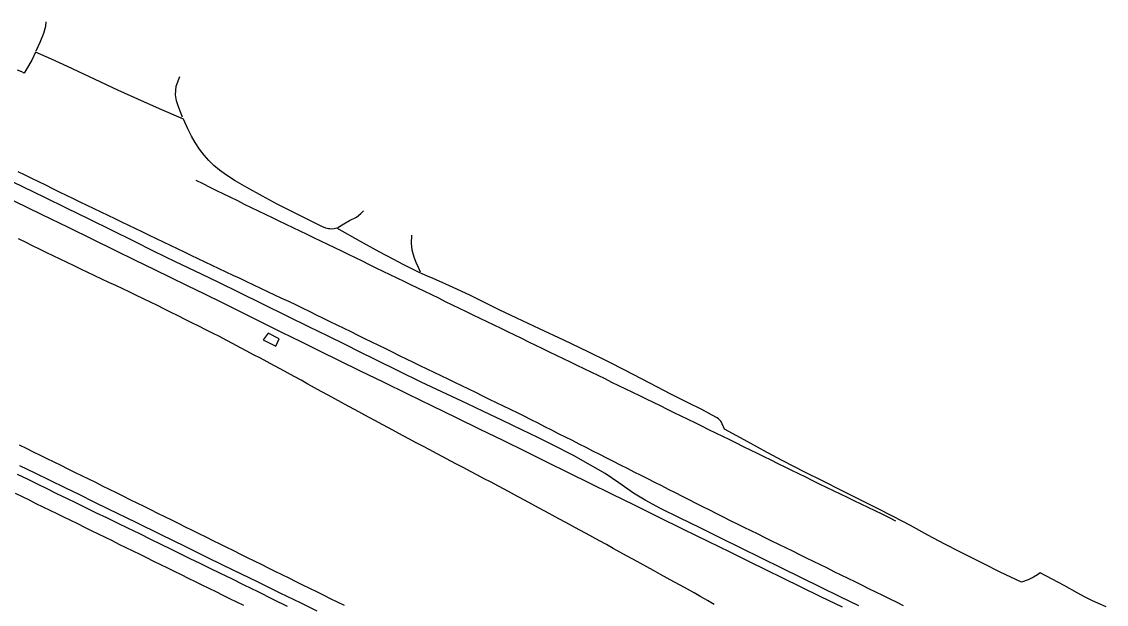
# Model space of a CAD drawing. Extents: x 1948091 to 1975253, y 787267 to 823306.
# Drawn here: x 1972865.2 to 1973216.9, y 794608.8 to 794797.8 of the extents above; entities that cross this region are included whole.
import ezdxf

# ---------------------------------------------------------------- set-up
doc = ezdxf.new("R2010")
doc.units = 0
doc.layers.add('RD_EX_Pavement_Markings', color=7, linetype='Continuous')
doc.layers.add('RD_EX_Road', color=7, linetype='Continuous')

msp = doc.modelspace()

# ---------------------------------------------------------------- linework, layer by layer
at = {"layer": 'RD_EX_Pavement_Markings'}
for points in [[(1972863.96, 794749.29), (1972866.19, 794748.19), (1972868.43, 794747.09), (1972870.67, 794745.98), (1972872.91, 794744.88), (1972875.15, 794743.78), (1972877.39, 794742.67), (1972879.63, 794741.57), (1972881.86, 794740.47), (1972884.1, 794739.36), (1972886.35, 794738.28), (1972888.6, 794737.19), (1972890.85, 794736.11), (1972893.1, 794735.03), (1972895.35, 794733.95), (1972897.59, 794732.87), (1972899.84, 794731.79), (1972902.09, 794730.71), (1972904.34, 794729.63), (1972906.59, 794728.54), (1972908.84, 794727.46), (1972911.09, 794726.38), (1972913.34, 794725.3), (1972915.59, 794724.22), (1972917.84, 794723.14), (1972920.09, 794722.06), (1972922.34, 794720.99), (1972924.6, 794719.92), (1972926.86, 794718.85), (1972929.12, 794717.79), (1972931.37, 794716.72), (1972933.63, 794715.66), (1972935.89, 794714.59), (1972938.15, 794713.52), (1972940.41, 794712.46), (1972942.66, 794711.39), (1972944.92, 794710.32), (1972947.18, 794709.26), (1972949.44, 794708.19), (1972951.7, 794707.13), (1972953.95, 794706.06), (1972956.2, 794704.97), (1972958.45, 794703.88), (1972960.69, 794702.78), (1972962.94, 794701.68), (1972965.18, 794700.58), (1972967.43, 794699.48), (1972969.67, 794698.39), (1972971.91, 794697.29), (1972974.16, 794696.19), (1972976.4, 794695.09), (1972978.64, 794693.99), (1972980.89, 794692.9), (1972983.13, 794691.8), (1972985.38, 794690.7), (1972987.62, 794689.6), (1972989.86, 794688.51), (1972992.11, 794687.41), (1972994.36, 794686.32), (1972996.61, 794685.23), (1972998.86, 794684.14), (1973001.1, 794683.05), (1973003.35, 794681.96), (1973005.6, 794680.87), (1973007.85, 794679.78), (1973010.1, 794678.69), (1973012.34, 794677.6), (1973014.59, 794676.51), (1973016.84, 794675.42), (1973019.09, 794674.33), (1973021.34, 794673.24), (1973023.59, 794672.15), (1973025.84, 794671.06), (1973028.07, 794669.95), (1973030.3, 794668.82), (1973032.53, 794667.69), (1973034.76, 794666.56), (1973036.99, 794665.42), (1973039.21, 794664.29), (1973041.44, 794663.16), (1973043.67, 794662.03), (1973045.9, 794660.9), (1973048.13, 794659.77), (1973050.36, 794658.64), (1973052.59, 794657.51), (1973054.81, 794656.37), (1973057.04, 794655.24), (1973059.27, 794654.11), (1973061.5, 794652.98), (1973063.73, 794651.85), (1973065.96, 794650.72), (1973068.19, 794649.59), (1973070.42, 794648.46), (1973072.65, 794647.33), (1973074.88, 794646.2), (1973077.11, 794645.08), (1973079.34, 794643.95), (1973081.57, 794642.82), (1973083.8, 794641.69), (1973086.03, 794640.56), (1973088.26, 794639.43), (1973090.49, 794638.3), (1973092.72, 794637.17), (1973094.95, 794636.04), (1973097.19, 794634.94), (1973099.43, 794633.84), (1973101.68, 794632.74), (1973103.92, 794631.64), (1973106.17, 794630.53), (1973108.41, 794629.43), (1973110.65, 794628.33), (1973112.9, 794627.23), (1973115.14, 794626.13), (1973117.39, 794625.03), (1973119.63, 794623.93), (1973121.88, 794622.83), (1973124.12, 794621.73), (1973126.36, 794620.62), (1973128.61, 794619.52), (1973130.85, 794618.42), (1973133.1, 794617.32), (1973135.34, 794616.22), (1973137.58, 794615.12), (1973139.83, 794614.01), (1973142.07, 794612.91), (1973144.31, 794611.8), (1973146.55, 794610.7), (1973148.8, 794609.59), (1973151.04, 794608.49)], [(1973148.71, 794635.85), (1973146.46, 794636.94), (1973144.21, 794638.03), (1973141.96, 794639.12), (1973139.71, 794640.21), (1973137.46, 794641.3), (1973135.21, 794642.39), (1973132.96, 794643.48), (1973130.72, 794644.57), (1973128.47, 794645.66), (1973126.22, 794646.75), (1973123.97, 794647.84), (1973121.72, 794648.94), (1973119.48, 794650.04), (1973117.23, 794651.15), (1973114.99, 794652.25), (1973112.74, 794653.35), (1973110.5, 794654.45), (1973108.26, 794655.56), (1973106.01, 794656.66), (1973103.77, 794657.76), (1973101.53, 794658.86), (1973099.28, 794659.97), (1973097.04, 794661.07), (1973094.8, 794662.17), (1973092.56, 794663.27), (1973090.31, 794664.38), (1973088.07, 794665.47), (1973085.82, 794666.57), (1973083.58, 794667.67), (1973081.33, 794668.77), (1973079.09, 794669.87), (1973076.84, 794670.97), (1973074.6, 794672.07), (1973072.35, 794673.17), (1973070.11, 794674.26), (1973067.86, 794675.36), (1973065.62, 794676.46), (1973063.37, 794677.56), (1973061.13, 794678.66), (1973058.88, 794679.75), (1973056.63, 794680.84), (1973054.38, 794681.93), (1973052.13, 794683.02), (1973049.89, 794684.11), (1973047.64, 794685.2), (1973045.39, 794686.29), (1973043.14, 794687.38), (1973040.89, 794688.47), (1973038.64, 794689.56), (1973036.39, 794690.65), (1973034.15, 794691.74), (1973031.9, 794692.83), (1973029.65, 794693.92), (1973027.4, 794695.01), (1973025.15, 794696.1), (1973022.9, 794697.19), (1973020.65, 794698.28), (1973018.4, 794699.37), (1973016.16, 794700.46), (1973013.91, 794701.55), (1973011.66, 794702.64), (1973009.41, 794703.73), (1973007.16, 794704.83), (1973004.92, 794705.92), (1973002.67, 794707.01), (1973000.43, 794708.1), (1972998.18, 794709.19), (1972995.93, 794710.28), (1972993.69, 794711.37), (1972991.44, 794712.46), (1972989.19, 794713.55), (1972986.94, 794714.65), (1972984.7, 794715.74), (1972982.45, 794716.83), (1972980.2, 794717.92), (1972977.96, 794719.01), (1972975.71, 794720.1), (1972973.47, 794721.19), (1972971.22, 794722.28), (1972968.97, 794723.37), (1972966.73, 794724.47), (1972964.48, 794725.56), (1972962.23, 794726.65), (1972959.99, 794727.74), (1972957.74, 794728.82), (1972955.49, 794729.91), (1972953.24, 794730.99), (1972950.99, 794732.08), (1972948.74, 794733.16), (1972946.49, 794734.25), (1972944.25, 794735.33), (1972942, 794736.42), (1972939.75, 794737.5), (1972937.5, 794738.59), (1972935.25, 794739.69), (1972933.01, 794740.79), (1972930.77, 794741.89), (1972928.53, 794742.99), (1972926.29, 794744.09), (1972924.05, 794745.19), (1972921.81, 794746.29)], [(1973089.76, 794608.76), (1973087.6, 794610.01), (1973085.44, 794611.27), (1973083.28, 794612.53), (1973081.1, 794613.74), (1973078.91, 794614.94), (1973076.71, 794616.15), (1973074.52, 794617.35), (1973072.33, 794618.55), (1973070.14, 794619.76), (1973067.95, 794620.96), (1973065.76, 794622.17), (1973063.57, 794623.37), (1973061.38, 794624.57), (1973059.19, 794625.78), (1973057, 794626.98), (1973054.81, 794628.19), (1973052.62, 794629.39), (1973050.42, 794630.59), (1973048.23, 794631.78), (1973046.03, 794632.97), (1973043.83, 794634.16), (1973041.63, 794635.35), (1973039.43, 794636.54), (1973037.23, 794637.72), (1973035.04, 794638.91), (1973032.84, 794640.1), (1973030.64, 794641.29), (1973028.44, 794642.48), (1973026.24, 794643.67), (1973024.05, 794644.86), (1973021.85, 794646.05), (1973019.65, 794647.24), (1973017.44, 794648.41), (1973015.23, 794649.57), (1973013.02, 794650.74), (1973010.8, 794651.9), (1973008.59, 794653.07), (1973006.38, 794654.23), (1973004.17, 794655.4), (1973001.96, 794656.56), (1972999.75, 794657.73), (1972997.54, 794658.89), (1972995.34, 794660.08), (1972993.13, 794661.26), (1972990.93, 794662.44), (1972988.73, 794663.62), (1972986.52, 794664.8), (1972984.32, 794665.98), (1972982.12, 794667.16), (1972979.91, 794668.34), (1972977.71, 794669.52), (1972975.51, 794670.7), (1972973.31, 794671.89), (1972971.12, 794673.09), (1972968.93, 794674.29), (1972966.74, 794675.5), (1972964.55, 794676.7), (1972962.35, 794677.9), (1972960.16, 794679.1), (1972957.97, 794680.3), (1972955.78, 794681.51), (1972953.59, 794682.71), (1972951.4, 794683.91), (1972949.21, 794685.11), (1972947.01, 794686.3), (1972944.8, 794687.47), (1972942.59, 794688.64), (1972940.38, 794689.81), (1972938.18, 794690.99), (1972935.97, 794692.16), (1972933.76, 794693.33), (1972931.56, 794694.5), (1972929.35, 794695.67), (1972927.11, 794696.79), (1972924.88, 794697.91), (1972922.64, 794699.02), (1972920.41, 794700.14), (1972918.17, 794701.26), (1972915.94, 794702.38), (1972913.7, 794703.5), (1972911.47, 794704.62), (1972909.23, 794705.74), (1972906.99, 794706.85), (1972904.74, 794707.92), (1972902.48, 794708.99), (1972900.22, 794710.06), (1972897.96, 794711.14), (1972895.71, 794712.21), (1972893.45, 794713.28), (1972891.19, 794714.35), (1972888.93, 794715.43), (1972886.68, 794716.5), (1972884.42, 794717.57), (1972882.17, 794718.66), (1972879.92, 794719.75), (1972877.67, 794720.83), (1972875.42, 794721.92), (1972873.17, 794723.01), (1972870.92, 794724.09), (1972868.67, 794725.18), (1972866.41, 794726.27), (1972864.16, 794727.35)], [(1972864.42, 794660.55), (1972866.67, 794659.45), (1972868.91, 794658.34), (1972871.15, 794657.24), (1972873.39, 794656.14), (1972875.64, 794655.03), (1972877.88, 794653.93), (1972880.12, 794652.83), (1972882.36, 794651.72), (1972884.61, 794650.62), (1972886.85, 794649.52), (1972889.09, 794648.42), (1972891.33, 794647.31), (1972893.57, 794646.2), (1972895.81, 794645.09), (1972898.05, 794643.98), (1972900.29, 794642.87), (1972902.53, 794641.76), (1972904.77, 794640.65), (1972907.01, 794639.55), (1972909.25, 794638.44), (1972911.49, 794637.33), (1972913.73, 794636.22), (1972915.97, 794635.11), (1972918.21, 794634), (1972920.44, 794632.89), (1972922.68, 794631.78), (1972924.92, 794630.67), (1972927.17, 794629.57), (1972929.41, 794628.46), (1972931.65, 794627.35), (1972933.89, 794626.24), (1972936.13, 794625.14), (1972938.37, 794624.03), (1972940.61, 794622.92), (1972942.85, 794621.82), (1972945.09, 794620.71), (1972947.33, 794619.6), (1972949.57, 794618.49), (1972951.81, 794617.39), (1972954.05, 794616.28), (1972956.29, 794615.17), (1972958.53, 794614.07), (1972960.77, 794612.96), (1972963.01, 794611.85), (1972965.26, 794610.75), (1972967.5, 794609.66), (1972969.75, 794608.56)], [(1972863.08, 794644.84), (1972865.33, 794643.76), (1972867.57, 794642.67), (1972869.82, 794641.58), (1972872.07, 794640.49), (1972874.32, 794639.4), (1972876.57, 794638.31), (1972878.81, 794637.21), (1972881.06, 794636.1), (1972883.3, 794635), (1972885.54, 794633.9), (1972887.78, 794632.79), (1972890.03, 794631.69), (1972892.27, 794630.59), (1972894.51, 794629.48), (1972896.75, 794628.38), (1972899, 794627.28), (1972901.24, 794626.17), (1972903.48, 794625.07), (1972905.72, 794623.97), (1972907.96, 794622.86), (1972910.21, 794621.76), (1972912.45, 794620.66), (1972914.69, 794619.55), (1972916.93, 794618.45), (1972919.18, 794617.35), (1972921.42, 794616.24), (1972923.66, 794615.14), (1972925.9, 794614.04), (1972928.15, 794612.93), (1972930.39, 794611.83), (1972932.63, 794610.73), (1972934.87, 794609.62), (1972937.12, 794608.52)]]:
    msp.add_lwpolyline(points, dxfattribs=at)
at = {"layer": 'RD_EX_Road'}
for points in [[(1972869.91, 794788.37), (1972871.23, 794791.2), (1972872.4, 794794.16), (1972873.04, 794796.38), (1972873.11, 794797.85)], [(1973216.94, 794608.03), (1973214.38, 794609.12), (1973212.28, 794610.07), (1973210.11, 794611.12), (1973207.54, 794612.53), (1973203.31, 794614.89), (1973195.51, 794619.09), (1973194.64, 794618.37), (1973193.33, 794617.62), (1973192.97, 794617.46), (1973192.63, 794617.3), (1973191.58, 794616.82), (1973189.39, 794615.99), (1973182.54, 794619.3), (1973176.95, 794622.02), (1973169.6, 794625.69), (1973164.57, 794628.34), (1973159.09, 794631.3), (1973153.41, 794634.36), (1973147.79, 794637.29), (1973142.55, 794639.97), (1973137.99, 794642.26), (1973135.8, 794643.36), (1973130.88, 794645.83), (1973125.3, 794648.64), (1973119.2, 794651.73), (1973112.07, 794655.39), (1973106.97, 794658.11), (1973100.64, 794661.52), (1973093.11, 794665.63), (1973092.38, 794667.36), (1973092.12, 794667.89), (1973091.92, 794668.21), (1973091.57, 794668.62), (1973091.15, 794669.02), (1973090.76, 794669.31), (1973088.94, 794670.34), (1973085.76, 794672), (1973081.36, 794674.22), (1973075.76, 794677.04), (1973068.85, 794680.59), (1973060.81, 794684.77), (1973055.47, 794687.49), (1973048.89, 794690.76), (1973041.05, 794694.52), (1973033.09, 794698.23), (1973025.82, 794701.61), (1973020.08, 794704.38), (1973015.26, 794706.76), (1973010.77, 794708.99), (1973006.3, 794711.12), (1973001.58, 794713.23), (1972997.88, 794714.83), (1972996.53, 794715.41), (1972995.84, 794715.72), (1972994.14, 794716.5), (1972991.77, 794717.63), (1972989.09, 794719), (1972985.68, 794720.8), (1972981.1, 794723.22), (1972975.09, 794726.48), (1972967.4, 794730.82), (1972966.99, 794730.72), (1972966.55, 794730.64), (1972965.62, 794730.57), (1972965.14, 794730.59), (1972964.68, 794730.64), (1972964.24, 794730.74), (1972963.82, 794730.86), (1972962.49, 794731.43), (1972960.16, 794732.56), (1972956.89, 794734.18), (1972952.77, 794736.23), (1972948.03, 794738.65), (1972943.3, 794741.22), (1972938.18, 794744.09), (1972934.47, 794746.25), (1972931.61, 794748.04), (1972929.37, 794749.65), (1972927.55, 794751.19), (1972925.9, 794752.8), (1972924.35, 794754.57), (1972922.83, 794756.54), (1972921.42, 794758.63), (1972920.23, 794760.72), (1972919.03, 794763.13), (1972917.64, 794766.17), (1972909.9, 794769.55), (1972902.82, 794772.7), (1972896.42, 794775.61), (1972894.72, 794776.41), (1972890.67, 794778.29), (1972885.31, 794780.82), (1972880.03, 794783.27), (1972874.84, 794785.65), (1972869.73, 794787.96), (1972868.5, 794785.38), (1972866.75, 794782.45), (1972866.01, 794781.19), (1972865.2, 794781.56), (1972863.87, 794782.13)], [(1972917.34, 794766.89), (1972916.62, 794768.82), (1972915.92, 794770.51), (1972915.4, 794772.22), (1972915.09, 794774.07), (1972915.25, 794776.89), (1972916.49, 794780.08)], [(1973136.73, 794608.3), (1973130.65, 794611.28), (1973124.45, 794614.32), (1973118.14, 794617.41), (1973111.71, 794620.57), (1973105.17, 794623.79), (1973098.56, 794627.05), (1973091.92, 794630.31), (1973085.25, 794633.59), (1973078.54, 794636.87), (1973072.41, 794639.96), (1973067.43, 794642.62), (1973063.62, 794644.85), (1973058.86, 794648.25), (1973054.44, 794651.22), (1973049.68, 794654.01), (1973044.11, 794657.07), (1973037.31, 794660.61), (1973032.79, 794662.86), (1973027.4, 794665.48), (1973021.15, 794668.46), (1973014.91, 794671.42), (1973009.54, 794673.95), (1973001.42, 794677.76), (1972994.8, 794680.9), (1972987.67, 794684.38), (1972979.58, 794688.38), (1972975, 794690.64), (1972970.07, 794693.07), (1972964.57, 794695.78), (1972958.3, 794698.87), (1972951.25, 794702.35), (1972943.44, 794706.21), (1972935.77, 794710), (1972929.14, 794713.25), (1972923.55, 794715.95), (1972915.1, 794719.96), (1972907.96, 794723.44), (1972901.52, 794726.67), (1972894.58, 794730.12), (1972887.07, 794733.81), (1972879.72, 794737.4), (1972872.65, 794740.84), (1972865.76, 794744.18), (1972859.05, 794747.42)], [(1973131.38, 794607.86), (1973124.41, 794611.25), (1973117.98, 794614.4), (1973112.08, 794617.29), (1973106.72, 794619.93), (1973101.22, 794622.64), (1973094.92, 794625.74), (1973087.8, 794629.24), (1973079.87, 794633.14), (1973071.72, 794637.13), (1973063.96, 794640.95), (1973056.58, 794644.58), (1973049.58, 794648.03), (1973042.71, 794651.41), (1973035.7, 794654.86), (1973028.57, 794658.37), (1973021.3, 794661.93), (1973013.87, 794665.57), (1973006.24, 794669.3), (1972998.4, 794673.13), (1972990.37, 794677.04), (1972982.49, 794680.87), (1972975.12, 794684.47), (1972968.27, 794687.83), (1972961.92, 794690.95), (1972955.79, 794693.98), (1972949.56, 794697.05), (1972943.24, 794700.18), (1972936.82, 794703.36), (1972930.52, 794706.48), (1972924.55, 794709.42), (1972918.92, 794712.19), (1972913.63, 794714.78), (1972908.2, 794717.43), (1972902.15, 794720.39), (1972895.49, 794723.64), (1972888.22, 794727.18), (1972880.33, 794731.03), (1972871.83, 794735.18), (1972862.72, 794739.62)], [(1972967.73, 794731.09), (1972969.7, 794732.3), (1972971.52, 794733.33), (1972973.76, 794734.42), (1972975.17, 794735.59), (1972976.05, 794736.51)], [(1972991.66, 794728.6), (1972991.55, 794725.89), (1972991.68, 794723.87), (1972992.34, 794721.51), (1972993.04, 794719.87), (1972993.75, 794718.18), (1972994.42, 794716.74)], [(1972945.08, 794696.74), (1972943.53, 794694.66), (1972947.64, 794692.55), (1972948.67, 794694.93), (1972945.08, 794696.74)], [(1972864.49, 794653.89), (1972869.41, 794651.48), (1972874.3, 794649.09), (1972879.15, 794646.73), (1972883.93, 794644.4), (1972888.64, 794642.1), (1972893.29, 794639.84), (1972902.17, 794635.51), (1972910.32, 794631.52), (1972918.11, 794627.68), (1972925.89, 794623.85), (1972933.69, 794620.01), (1972941.52, 794616.19), (1972948.95, 794612.58), (1972955.74, 794609.29), (1972960.94, 794606.76)], [(1972951.4, 794608.09), (1972946.74, 794610.4), (1972941.86, 794612.83), (1972937.39, 794615.04), (1972933.34, 794617.04), (1972929.69, 794618.82), (1972926.31, 794620.47), (1972923.04, 794622.06), (1972919.88, 794623.6), (1972916.82, 794625.09), (1972913.74, 794626.59), (1972910.48, 794628.18), (1972907.05, 794629.86), (1972903.46, 794631.64), (1972899.82, 794633.42), (1972896.29, 794635.16), (1972892.85, 794636.83), (1972889.51, 794638.45), (1972886.24, 794640.04), (1972883, 794641.61), (1972879.8, 794643.17), (1972876.64, 794644.71), (1972873.49, 794646.25), (1972870.3, 794647.8), (1972867.08, 794649.38), (1972863.83, 794650.98)]]:
    msp.add_lwpolyline(points, dxfattribs=at)

doc.saveas('drawing.dxf')
